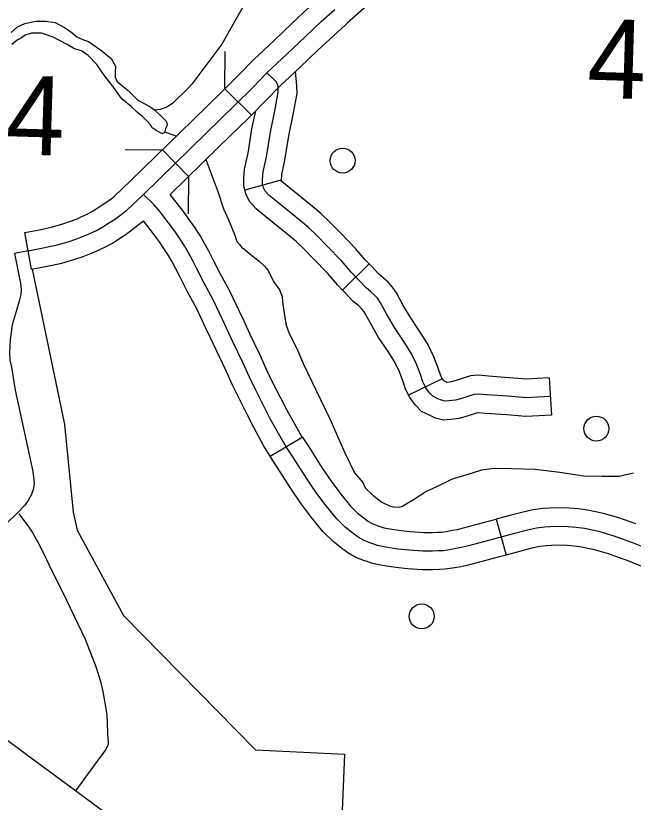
# Model space of a CAD drawing. Extents: x 653372 to 905732, y 627442 to 787275.
# Drawn here: x 659749 to 662227, y 766085 to 769241 of the extents above; entities that cross this region are included whole.
import ezdxf

# ---------------------------------------------------------------- set-up
doc = ezdxf.new("R2010")
doc.units = 0
for name, color, linetype in [('31', 7, 'Continuous'), ('32', 7, 'Continuous'), ('33', 7, 'Continuous'), ('35', 7, 'Continuous'), ('38', 7, 'Continuous'), ('56', 7, 'Continuous'), ('58', 7, 'Continuous'), ('6', 7, 'Continuous')]:
    doc.layers.add(name, color=color, linetype=linetype)

msp = doc.modelspace()

# ---------------------------------------------------------------- linework, layer by layer
at = {"layer": '31'}
for p, q in [((660694.5, 768841.6), (660588, 768947.2)), ((660442.6, 768595.4), (660337.8, 768702.7)), ((659813, 768223.7), (659785.5, 768371.2)), ((660770.1, 767473), (660898.8, 767550.1)), ((661677.3, 767220.8), (661716.2, 767075.9))]:
    msp.add_line(p, q, dxfattribs=at)
for points in [[(661470.5, 769535.3), (661431.8, 769508.4), (661379.1, 769471.8), (661339, 769439.9), (661319.7, 769425.4), (661277.5, 769387.5), (661201.9, 769320.8), (661079.3, 769210.3), (661072.3, 769204)], [(660588, 768947.2), (660645.2, 769004.8), (660704.4, 769064.7), (660786.9, 769142.9), (660858.5, 769210.9), (660923.9, 769272.5), (660972.2, 769315.7)], [(659799.3, 768297.4), (659859.8, 768308.7), (659915.5, 768321.2), (659959.7, 768333.9), (659994.7, 768345.3), (660024.4, 768356.9), (660043.6, 768365.5), (660072.7, 768379.3), (660098.6, 768393.2), (660125.7, 768410.8), (660148.9, 768426.3), (660177.1, 768446.6), (660194.3, 768460.2), (660261.8, 768523.7), (660512.2, 768768.1), (660630, 768883), (660698.5, 768952), (660756.9, 769011.1), (660838.5, 769088.5), (660910, 769156.4), (660974.7, 769217.3), (661029.2, 769266.1)], [(661072.3, 769204), (661025.4, 769162), (660961.6, 769101.9), (660890.1, 769034), (660809.3, 768957.5), (660751.7, 768899.3), (660694.5, 768841.6)], [(660211.2, 768579.1), (660459.8, 768821.8), (660577.2, 768936.3), (660588, 768947.2)], [(660368.8, 768523.4), (660564.6, 768714.4), (660682.8, 768829.8), (660694.5, 768841.6)], [(659785.5, 768371.2), (659844.8, 768382.2), (659896.9, 768393.9), (659937.7, 768405.6), (659969.4, 768416), (659995.3, 768426.1), (660012.2, 768433.7), (660039, 768446.3), (660060.4, 768457.8), (660084.3, 768473.4), (660106.1, 768488), (660132, 768506.6), (660145.3, 768517.1), (660209.9, 768577.9), (660211.2, 768579.1)], [(661565.2, 767113.8), (661537.4, 767106.5), (661514.5, 767102.3), (661488.9, 767097.6), (661465, 767094), (661445.4, 767093), (661421, 767092.1), (661382, 767092.7), (661326.8, 767096), (661284.2, 767100.5), (661248.4, 767105.9), (661226.8, 767109.2), (661201, 767115.4), (661173.6, 767124.4), (661146.8, 767134.9), (661123.4, 767148.7), (661096.4, 767168.4), (661071, 767188.7), (661037.3, 767222.2), (660994.4, 767273.9), (660953.3, 767329.4), (660915.9, 767384.7), (660861.6, 767470.3), (660834.7, 767511.2), (660808.9, 767554.3), (660770.3, 767623.7), (660744.7, 767674.4), (660712.5, 767737.7), (660687.5, 767790.1), (660661.6, 767847.2), (660620.8, 767932.4), (660579.1, 768021.5), (660542.9, 768098.5), (660503.2, 768170.9), (660474.5, 768227.6), (660458.2, 768260.4), (660441.7, 768289.6), (660425.7, 768317.7), (660406.1, 768348.1), (660386.9, 768376.3), (660362.4, 768410.1), (660328, 768454), (660303.9, 768482.9), (660261.8, 768523.7)], [(660665.1, 768014.7), (660647, 768053.4), (660609.8, 768132.5), (660569.5, 768205.9), (660541.5, 768261.3), (660524.4, 768295.5), (660507, 768326.5), (660489.9, 768356.6), (660468.6, 768389.6), (660448.3, 768419.4), (660422.3, 768455.3), (660368.8, 768523.4)], [(659813, 768223.7), (659874.9, 768235.3), (659934, 768248.5), (659981.7, 768262.2), (660020, 768274.7), (660053.4, 768287.7), (660075, 768297.4), (660106.4, 768312.3), (660136.8, 768328.6), (660167, 768348.2), (660191.7, 768364.7), (660222.3, 768386.7), (660261.3, 768417.5)], [(660529.3, 767951.1), (660511.2, 767989.6), (660476, 768064.4), (660436.8, 768136), (660407.5, 768194), (660391.9, 768225.2), (660376.4, 768252.7), (660361.6, 768278.8), (660343.6, 768306.6), (660325.5, 768333.2), (660302.5, 768365), (660261.3, 768417.5)], [(660898.8, 767550.1), (660873.8, 767591.8), (660836.6, 767658.8), (660811.6, 767708.3), (660779.8, 767770.8), (660755.5, 767821.7), (660729.6, 767878.9), (660688.6, 767964.5), (660665.1, 768014.7)], [(660770.1, 767473), (660743.9, 767516.8), (660704, 767588.6), (660677.9, 767640.4), (660645.2, 767704.5), (660619.5, 767758.4), (660593.6, 767815.5), (660553.1, 767900.3), (660529.3, 767951.1)], [(660898.8, 767550.1), (660898.2, 767551.2), (660924.6, 767511), (660978.7, 767425.8), (661014.5, 767372.7), (661053.4, 767320.3), (661092.7, 767272.9), (661121, 767244.8), (661141.9, 767228), (661164.6, 767211.5), (661179.7, 767202.6), (661199, 767195), (661201.5, 767194.2)], [(661154.9, 767051.6), (661148.2, 767053.8), (661113.9, 767067.3), (661082.2, 767085.9), (661050.8, 767108.8), (661021, 767132.7), (660981.8, 767171.6), (660935.4, 767227.6), (660892.1, 767286), (660853.2, 767343.6), (660798.6, 767429.6), (660771.2, 767471.3), (660770.1, 767473)], [(662236.8, 767201.5), (662169.4, 767225.3), (662107.2, 767243.7), (662043.5, 767256.9), (662006, 767261.4), (661970.2, 767264.8), (661918, 767266.3), (661864.4, 767263.4), (661825.6, 767258.5), (661785, 767249.3), (661731.3, 767235.3), (661677.3, 767220.8)], [(661201.5, 767194.2), (661221.4, 767187.7), (661241.3, 767182.9), (661259.7, 767180), (661293.7, 767174.9), (661333, 767170.8), (661384.8, 767167.7), (661420.2, 767167.1), (661442.1, 767167.9), (661457.3, 767168.7), (661476.6, 767171.6), (661501, 767176.1), (661521.1, 767179.7), (661546.3, 767186.3), (661646.4, 767212.5), (661677.3, 767220.8)], [(662328, 767084.5), (662221.6, 767127.3), (662146.3, 767154), (662088.9, 767170.9), (662031.4, 767182.8), (661998, 767186.9), (661965.6, 767189.9), (661918.9, 767191.3), (661871.1, 767188.6), (661838.5, 767184.5), (661802.7, 767176.5), (661750.5, 767162.8), (661665.6, 767140), (661565.2, 767113.8)], [(662186.8, 767060.1), (662123.1, 767082.6), (662070.7, 767098.1), (662019.3, 767108.7), (661990, 767112.3), (661961, 767115), (661919.9, 767116.2), (661877.9, 767113.9), (661851.5, 767110.6), (661820.5, 767103.6), (661769.8, 767090.3), (661716.2, 767075.9)], [(661716.2, 767075.9), (661684.8, 767067.5), (661584.2, 767041.2), (661553.7, 767033.2), (661528, 767028.5), (661501.2, 767023.6), (661472.6, 767019.3), (661448.8, 767018), (661421.8, 767017.1), (661379.2, 767017.7), (661320.7, 767021.2), (661274.7, 767026.1), (661237, 767031.7), (661212.3, 767035.6), (661180.5, 767043.2), (661154.9, 767051.6)], [(662323.4, 766714.6), (662326.2, 766828.3), (662326.1, 766960.6), (662325.5, 766988.8), (662324.3, 766992.9), (662319.2, 766998.9), (662309.1, 767008.3), (662294.4, 767017.2), (662195.1, 767057.1), (662186.8, 767060.1)]]:
    msp.add_lwpolyline(points, dxfattribs=at)
at = {"layer": '32'}
for p, q in [((660813.2, 768581), (660668.5, 768541.3)), ((661167.2, 768244.9), (661060.1, 768139.8)), ((661460.5, 767783.2), (661325, 767718.8)), ((661889, 767788.1), (661899.3, 767638.5))]:
    msp.add_line(p, q, dxfattribs=at)
for points in [[(661894.2, 767713.3), (661844.2, 767709.9), (661796.8, 767707.6), (661723.1, 767713.5), (661639.5, 767719.1), (661605.2, 767722.6), (661587.9, 767721.3), (661574.8, 767717.4), (661542.5, 767706.6), (661513, 767698.3), (661486.5, 767694.8), (661472.3, 767694), (661457.6, 767697.5), (661443, 767704.1), (661422.4, 767713.9), (661409.3, 767727.9), (661394.5, 767747.4), (661382.9, 767771.8), (661373.3, 767801.6), (661357.3, 767842.1), (661337.6, 767884), (661325.3, 767904.2), (661303.6, 767938.1), (661268.8, 767989.7), (661237.2, 768044.2), (661212.1, 768089.3), (661201.3, 768105.5), (661188.2, 768120), (661174.4, 768132.7), (661153.4, 768150), (661124.8, 768181), (661094.9, 768211.5), (661056.9, 768256.3), (660997.8, 768317.2), (660958.4, 768358.1), (660923.7, 768390.5), (660892, 768417.5), (660799.9, 768492.1), (660765.7, 768519.6), (660750.2, 768537.3), (660743.8, 768550.5), (660739.4, 768566.6), (660739.9, 768583.8), (660742, 768614.6), (660754.9, 768674.8), (660770.8, 768772.9), (660790.2, 768865.2), (660802.7, 768933.8), (660802.1, 768954.2), (660801.2, 768964), (660794.7, 768975.3), (660781, 768989.3), (660756.9, 769011.1)], [(660814.7, 768575.6), (660814.8, 768580.1), (660816.5, 768604), (660828.7, 768661), (660844.6, 768759.2), (660863.8, 768850.8), (660877.9, 768928.2), (660877, 768958.8), (660871.5, 769016.4)], [(660668.5, 768541.3), (660664.1, 768557.6), (660665, 768587.6), (660667.6, 768625.1), (660681.2, 768688.7), (660697, 768786.6), (660712.4, 768859.6)], [(661167.2, 768244.9), (661150.4, 768262.1), (661112.5, 768306.8), (661051.7, 768369.4), (661011, 768411.5), (660973.6, 768446.5), (660939.9, 768475.2), (660847, 768550.5), (660817.8, 768574), (660813.9, 768578.4), (660813.2, 768581)], [(661060.1, 768139.8), (661039.5, 768160.9), (661001.3, 768205.9), (660943.9, 768265.1), (660905.8, 768304.6), (660873.7, 768334.6), (660844, 768359.9), (660752.8, 768433.8), (660713.5, 768465.3), (660687.1, 768495.5), (660673.3, 768523.9), (660668.5, 768541.3)], [(661460.5, 767783.2), (661452.8, 767799.4), (661444, 767826.9), (661426.2, 767871.9), (661403.8, 767919.5), (661388.9, 767944), (661366.2, 767979.4), (661332.4, 768029.5), (661302.4, 768081.2), (661276.2, 768128.3), (661260.7, 768151.6), (661241.6, 768172.8), (661223.7, 768189.3), (661205, 768204.7), (661179.2, 768232.7), (661167.2, 768244.9)], [(661325, 767718.8), (661313, 767744.1), (661302.7, 767776.3), (661288.4, 767812.3), (661271.5, 767848.4), (661261.7, 767864.5), (661240.9, 767896.9), (661205.2, 767949.8), (661172, 768007.1), (661148, 768050.2), (661141.9, 768059.4), (661134.8, 768067.3), (661125.2, 768076.2), (661101.8, 768095.3), (661070.4, 768129.3), (661060.1, 768139.8)], [(661889, 767788.1), (661839.9, 767784.8), (661798, 767782.8), (661728.6, 767788.3), (661645.8, 767793.9), (661606.1, 767797.9), (661574.1, 767795.4), (661552.2, 767788.9), (661520.5, 767778.3), (661497.8, 767771.9), (661480.2, 767769.6), (661474.7, 767772.1), (661467.4, 767775.6), (661466.6, 767776.4), (661458.9, 767786.6), (661460.5, 767783.2)], [(661899.3, 767638.5), (661848.6, 767635), (661795.5, 767632.5), (661717.6, 767638.7), (661633.2, 767644.4), (661604.2, 767647.3), (661601.7, 767647.1), (661597.5, 767645.8), (661564.6, 767634.9), (661528.2, 767624.6), (661493.5, 767620), (661465.5, 767618.5), (661433.2, 767626.2), (661411.4, 767636.1), (661377.4, 767652.3), (661351.9, 767679.4), (661330.1, 767708.3), (661325, 767718.8)]]:
    msp.add_lwpolyline(points, dxfattribs=at)
at = {"layer": '33'}
for points in [[(659744.7, 768286.8), (659763.2, 768192.9), (659768.3, 768168.1), (659771.1, 768141.5), (659769.8, 768121.5), (659763.3, 768095.3), (659746.6, 768040.7), (659735.4, 768000.3), (659730.2, 767969.7), (659726.5, 767941), (659725, 767914.6), (659724.2, 767890.5), (659726.1, 767859), (659731.7, 767830.2), (659746.8, 767738), (659817.8, 767412.2), (659822.9, 767367), (659820, 767343.5), (659812.9, 767319.4), (659800.8, 767298.3), (659785.9, 767276.6), (659754.7, 767244.8)], [(659799.3, 768297.4), (659744.7, 768286.8)], [(660255.7, 765851.2), (660222, 765914.6), (660191.2, 765967.1), (660169.2, 765993), (660138.8, 766019.1), (659989.2, 766130.2), (659785.4, 766280.6), (659700.9, 766343.2), (659682.2, 766359.3), (659669.4, 766375.3), (659663.9, 766389.9), (659656.4, 766420.1), (659608.1, 766646.2), (659565.5, 766906.8), (659561.3, 766965.8), (659566.1, 767005.2), (659574.3, 767038.6), (659588.5, 767071.8), (659612.3, 767107.1), (659650.8, 767149.1), (659713.7, 767204.9), (659754.7, 767244.8)], [(659761.7, 767241.4), (659798.8, 767192.7), (659817.4, 767164.9), (659837.5, 767128.7), (659861.5, 767081.3), (659894.6, 767013.1), (659937.6, 766925.9), (660028.3, 766739.6), (660071.9, 766625), (660089.6, 766568.6), (660098.6, 766528.6), (660106, 766483.1), (660114.2, 766434.9), (660116.5, 766403.4), (660118, 766360.2), (660119.6, 766321.8), (660118.4, 766313.1), (660114.9, 766304), (660109.1, 766294.9), (660061.5, 766229.4), (659989.2, 766130.2)]]:
    msp.add_lwpolyline(points, dxfattribs=at)
at = {"layer": '35'}
for points in [[(660668.6, 769289.2), (660575.7, 769127.1)], [(659731.4, 769173.9), (659756.5, 769196.5), (659785.7, 769208.9), (659830.4, 769218.7), (659868.2, 769218.7), (659908, 769214.1), (659945.2, 769193), (659968.7, 769176.8), (659994.7, 769156), (660021, 769144.1), (660041.7, 769136.8), (660089.7, 769104.3), (660132, 769069.7), (660149.9, 769038), (660148.1, 769012.5), (660147.5, 768994.8), (660154.8, 768977.9), (660173.2, 768961.8), (660200.3, 768941), (660239.1, 768902), (660285, 768877.3), (660292.7, 768872.7), (660307.8, 768861.4)], [(660238.1, 768853), (660212.9, 768876.2), (660175, 768907.3), (660140.9, 768953.9), (660104.6, 769002.7), (660074.7, 769044.7), (660040.3, 769081.3), (660013.1, 769099.9), (659984.5, 769108.5), (659955, 769125), (659899.3, 769154.4), (659852, 769170.3), (659828.7, 769171), (659812, 769170.4), (659787.4, 769163.3), (659772.6, 769152.7), (659754.6, 769143.2), (659734, 769124.9)], [(660575.7, 769127.1), (660475.4, 768993.3), (660456.8, 768967.1), (660442.3, 768951.3), (660378.1, 768887.9), (660352.4, 768872.4), (660329.2, 768864.2), (660307.8, 768861.4)], [(660307.8, 768861.4), (660339.6, 768830.5), (660351.6, 768819.4), (660355.6, 768811.3), (660356.7, 768801.2), (660349.4, 768788.1), (660347, 768774.4), (660341.8, 768769.1), (660340.1, 768767.3), (660332.3, 768769.4), (660312.3, 768780.1), (660296.7, 768791.3), (660290.3, 768803.1), (660276.2, 768817.1), (660258.5, 768834.5), (660238.1, 768853)], [(660347, 768774.4), (660394.4, 768757.9)], [(660512.2, 768663.3), (660560.4, 768534.9), (660583.4, 768465.6), (660603.2, 768421.8), (660627.8, 768359.6), (660636.9, 768335.1), (660646.4, 768322.7), (660655, 768312.6), (660668.2, 768302.8), (660690.1, 768284.2), (660726.4, 768255.3), (660746.9, 768235.9), (660761.6, 768218.4), (660783.9, 768174.2), (660808, 768140.7), (660817.5, 768114.4), (660820, 768093.2), (660825.8, 768045.5), (660833.8, 767999.1), (660846.7, 767965.1), (660875.5, 767908.6), (660903.1, 767843.2), (660952.7, 767739.9), (661009.3, 767623.4), (661069.7, 767487), (661108.6, 767406), (661142.4, 767368.3), (661151.2, 767346), (661181.7, 767316.4), (661217.6, 767288.4), (661248.6, 767274), (661263.7, 767270), (661287, 767269.3), (661301.4, 767272.4), (661322.5, 767286.2), (661344.4, 767299.8), (661394.7, 767331.5), (661436.5, 767350.9), (661502, 767382.1), (661559.9, 767399.2), (661619.6, 767418.1), (661666.8, 767424.7), (661737.6, 767423.5), (661832.6, 767420.6), (661932.7, 767409.5), (662028.1, 767394.1), (662102.6, 767393.7), (662170.7, 767393.4), (662227.6, 767406.1)]]:
    msp.add_lwpolyline(points, dxfattribs=at)
at = {"layer": '38'}
for points in [[(660588, 768947.2), (660589.8, 769097.2)], [(660187.9, 768704.5), (660337.8, 768702.7)], [(660442.6, 768595.4), (660440.8, 768445.4)]]:
    msp.add_lwpolyline(points, dxfattribs=at)
at = {"layer": '56'}
for centre in [(661060.8, 768659.3), (662078.9, 767583.8), (661377.9, 766830.2)]:
    msp.add_circle(centre, 50, dxfattribs=at)
at = {"layer": '6'}
msp.add_lwpolyline([(659814.6, 768224), (659944.8, 767600), (659979.5, 767248.6), (659995.2, 767175.9), (660182, 766834.1), (660710.6, 766294.9), (661067.8, 766277.7), (661012.9, 764951.1), (662351.5, 764890.2), (662383.8, 765662.7)], dxfattribs=at)

# ---------------------------------------------------------------- texts
at = {"layer": '56'}
msp.add_text('4', height=316.8, rotation=358.28, dxfattribs=at).set_placement((662039, 768912.8))
at = {"layer": '58'}
msp.add_text('4', height=316.8, rotation=358.28, dxfattribs=at).set_placement((659706.4, 768685.8))

doc.saveas('drawing.dxf')
